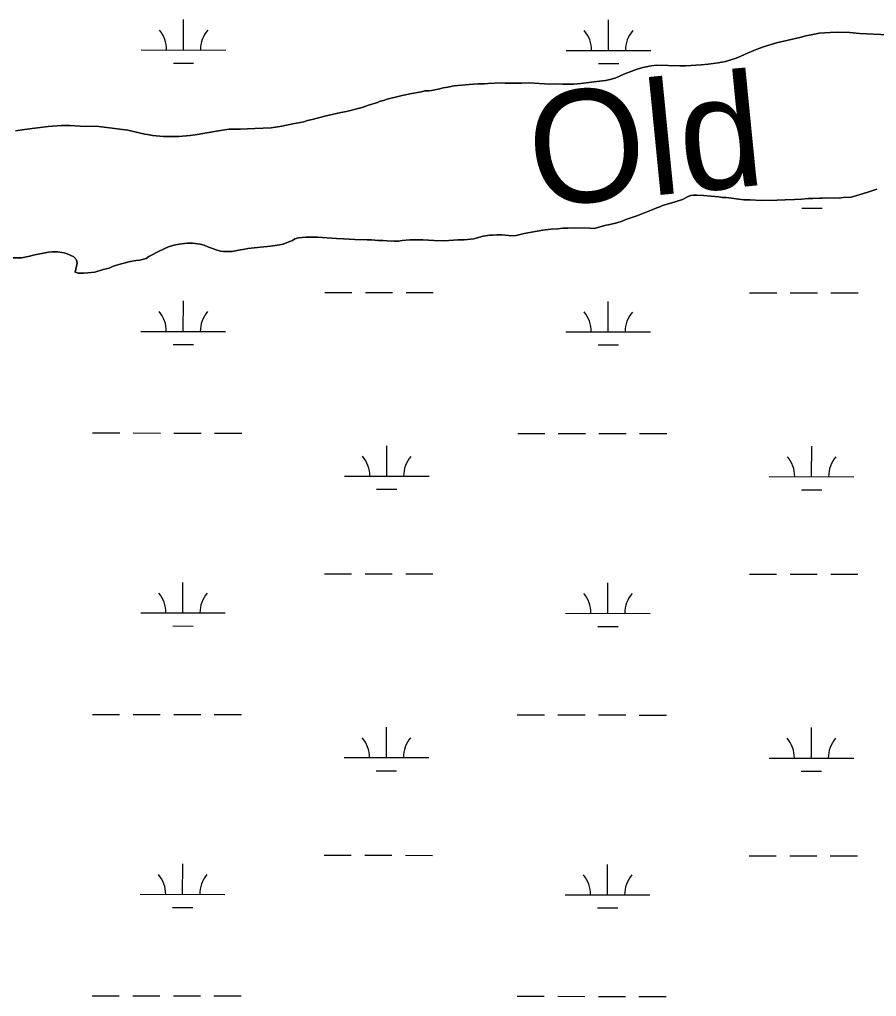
# Model space of a CAD drawing. Extents: x 3148686 to 3186545, y 916144 to 941516.
# Drawn here: x 3163193 to 3164205, y 924460 to 925615 of the extents above; entities that cross this region are included whole.
import ezdxf

# ---------------------------------------------------------------- set-up
doc = ezdxf.new("R2010")
doc.units = 0
for name, color, linetype in [('V-RIVR-IDEN', 7, 'Continuous'), ('V-SITE-VEGE', 7, 'Continuous'), ('V-TOPO-SHOR', 7, 'Continuous'), ('V-WETL-SWMP', 7, 'Continuous')]:
    doc.layers.add(name, color=color, linetype=linetype)

msp = doc.modelspace()

# ---------------------------------------------------------------- linework, layer by layer
at = {"layer": 'V-SITE-VEGE'}
for points in [[(3164218.3, 925596.9), (3164184.6, 925598.8), (3164173.5, 925599.9), (3164159.1, 925600.1), (3164150.1, 925600), (3164137.1, 925599), (3164131.6, 925598), (3164121.4, 925595.7), (3164114.1, 925593.8), (3164086.8, 925587.6), (3164072.5, 925583.4), (3164062.8, 925579.8), (3164049.7, 925574.3), (3164043.8, 925571.5), (3164038.9, 925569.6), (3164026.4, 925565.7), (3164017.7, 925563.8), (3164005.9, 925562.3), (3163997.9, 925561.6), (3163979.4, 925560.6), (3163972.7, 925560.5), (3163945.5, 925561.2), (3163938.6, 925560.5), (3163928.8, 925558.4), (3163922.3, 925556.4), (3163915.8, 925554.1), (3163906.2, 925550.4), (3163896.8, 925546.4), (3163890.3, 925544.1), (3163884.6, 925543.1), (3163877.7, 925542.4), (3163855.5, 925539.6), (3163847, 925538.9), (3163834.2, 925538.7), (3163825.8, 925539), (3163818.5, 925538.9), (3163794.4, 925540.2), (3163785.6, 925539.9)], [(3163785.6, 925539.9), (3163773.7, 925540.1), (3163766.3, 925540), (3163761.5, 925540.2), (3163746.2, 925539.6), (3163741.8, 925539.1), (3163734, 925539), (3163723.7, 925538.3), (3163706, 925536.7), (3163698.4, 925535.1), (3163693, 925534.4), (3163688.9, 925533.2), (3163679.4, 925531.4), (3163676.2, 925530.9), (3163671.4, 925530.7), (3163667.4, 925529.6), (3163653.7, 925527.2), (3163648.7, 925526.3), (3163644.4, 925525.2), (3163641.5, 925524.6), (3163627, 925521), (3163622.5, 925519.6), (3163618.6, 925518.6), (3163615.4, 925517.2), (3163605, 925514.1), (3163597.4, 925511.2), (3163578.9, 925506.5), (3163572.2, 925505.2), (3163553.4, 925501), (3163538.3, 925496.9), (3163532.8, 925495.8), (3163528.3, 925494.2), (3163515.5, 925491.9), (3163502.3, 925489), (3163489.7, 925487.2), (3163470.6, 925486.2), (3163453.1, 925485.6), (3163440.1, 925485.4), (3163432.2, 925484.5), (3163425.4, 925483.1), (3163400, 925478.8), (3163394.1, 925478), (3163380.7, 925477), (3163369.9, 925476.7), (3163362.8, 925476.8), (3163349.6, 925478), (3163343.8, 925479.3), (3163340.7, 925479.7), (3163335.5, 925481), (3163320.5, 925484.3), (3163286.4, 925488.8), (3163264.3, 925489.3), (3163252.1, 925489.8), (3163242.1, 925489.7), (3163226.3, 925488.7), (3163213.9, 925487.3), (3163198.6, 925485.2), (3163187.8, 925483.5)], [(3163635.3, 925353.3), (3163640.4, 925353.2), (3163644.5, 925353.8), (3163653.8, 925354.7), (3163668.8, 925354.7), (3163682.2, 925353.9), (3163694.5, 925353.5), (3163710.5, 925354.8), (3163717.8, 925354.9), (3163729.4, 925356.1), (3163735.9, 925357.9), (3163740.2, 925359.2), (3163748.1, 925360.4), (3163751.1, 925360.3), (3163756.2, 925360.7), (3163762.3, 925360.6), (3163766.1, 925360.3), (3163774.4, 925359.4), (3163779.3, 925360), (3163788.5, 925362.3), (3163797.2, 925364), (3163810.6, 925366.2), (3163820.3, 925367.5), (3163828.3, 925367.8), (3163834.3, 925368.6), (3163840.2, 925368.5), (3163848.3, 925368.8), (3163866.4, 925368.6), (3163871.2, 925368.1), (3163878.5, 925370.2), (3163885.3, 925372), (3163888.3, 925372.5), (3163898.1, 925375), (3163904.6, 925377), (3163908.6, 925378.8), (3163913.5, 925380.5), (3163917, 925381.7), (3163921.9, 925383.1), (3163932.9, 925387.4), (3163938.6, 925389.9), (3163945.3, 925392.7), (3163949, 925393.8), (3163952.2, 925395.2), (3163957.5, 925397), (3163967.1, 925399.7), (3163975.6, 925402.6), (3163982.2, 925405.8), (3163985.4, 925407.2), (3163988.5, 925407.5), (3163992.5, 925407.5), (3164000.6, 925407), (3164018.6, 925405.5), (3164022.7, 925404.9), (3164027.1, 925404.6), (3164033.6, 925403.9), (3164048, 925402.1), (3164055.7, 925402), (3164068.8, 925401.4), (3164087.5, 925401.6), (3164097, 925402.1), (3164108, 925402.3), (3164116.7, 925402.8), (3164124.2, 925403.6), (3164129.5, 925403.7), (3164137.8, 925404.2), (3164140.8, 925404.2), (3164144.1, 925404.5), (3164160.9, 925404.1), (3164165.3, 925404.7), (3164175.1, 925405.3), (3164178.9, 925406.3), (3164184.2, 925408.1), (3164195.8, 925411.4), (3164205.4, 925414.7)], [(3163185.2, 925333.3), (3163195.1, 925333.4), (3163204.7, 925335.3), (3163208.7, 925336.5), (3163226.8, 925340.1), (3163231.1, 925340.4), (3163237.4, 925340.4), (3163245.2, 925339.2), (3163248.9, 925338.2), (3163252.5, 925336.7), (3163256.7, 925334.6), (3163259.9, 925331.2), (3163260.5, 925327.3), (3163258.5, 925316.4), (3163261.8, 925315.5), (3163268.7, 925315.4), (3163273.1, 925315.6), (3163281.6, 925316.7), (3163291.4, 925319.6), (3163298.3, 925321.3), (3163302.6, 925323.1), (3163307.1, 925324.7), (3163321.9, 925328.7), (3163329.8, 925330.3), (3163334.9, 925330.8), (3163342, 925332.7), (3163345.5, 925334.9), (3163349.4, 925336.9), (3163356.1, 925340.7), (3163364.3, 925344.6), (3163368.6, 925346.4), (3163374.9, 925348.3), (3163381.2, 925349.7), (3163390.5, 925351), (3163397, 925350.9), (3163406.1, 925349.7), (3163410.7, 925348.5), (3163415.2, 925346.6), (3163424.9, 925343), (3163430.1, 925341.5), (3163433.7, 925341.1), (3163437.8, 925340.8), (3163443.9, 925341), (3163453.6, 925343.1), (3163458.7, 925343.8), (3163462.2, 925344.6), (3163473.7, 925345.8), (3163477, 925346), (3163485.7, 925346.9), (3163492, 925347.6), (3163499.5, 925348.7), (3163504.2, 925349.7), (3163508.9, 925351.5), (3163515, 925354), (3163517.8, 925355.8), (3163522.1, 925357.2), (3163526.6, 925357.5), (3163530.8, 925358.1), (3163544.6, 925357.9), (3163567.1, 925356.2), (3163575.2, 925356.1), (3163588.6, 925355.3), (3163603.3, 925354.7), (3163608.4, 925354.6), (3163616.1, 925354.1), (3163621.6, 925354.1), (3163627, 925353.6), (3163635.3, 925353.3)]]:
    msp.add_lwpolyline(points, dxfattribs=at)
at = {"layer": 'V-TOPO-SHOR'}
for points in [[(3163187.8, 925483.5), (3163198.6, 925485.2), (3163213.9, 925487.3), (3163226.3, 925488.7), (3163242.1, 925489.7), (3163252.1, 925489.8), (3163264.3, 925489.3), (3163286.4, 925488.8), (3163320.5, 925484.3), (3163335.5, 925481), (3163340.7, 925479.7), (3163343.8, 925479.3), (3163349.6, 925478), (3163362.8, 925476.8), (3163369.9, 925476.7), (3163380.7, 925477), (3163394.1, 925478), (3163400, 925478.8), (3163425.4, 925483.1), (3163432.2, 925484.5), (3163440.1, 925485.4), (3163453.1, 925485.6), (3163470.6, 925486.2), (3163489.7, 925487.2), (3163502.3, 925489), (3163515.5, 925491.9), (3163528.3, 925494.2), (3163532.8, 925495.8), (3163538.3, 925496.9), (3163553.4, 925501), (3163572.2, 925505.2), (3163578.9, 925506.5), (3163597.4, 925511.2), (3163605, 925514.1), (3163615.4, 925517.2), (3163618.6, 925518.6), (3163622.5, 925519.6), (3163627, 925521), (3163641.5, 925524.6), (3163644.4, 925525.2), (3163648.7, 925526.3), (3163653.7, 925527.2), (3163667.4, 925529.6), (3163671.4, 925530.7), (3163676.2, 925530.9), (3163679.4, 925531.4), (3163688.9, 925533.2), (3163693, 925534.4), (3163698.4, 925535.2), (3163706, 925536.7), (3163723.7, 925538.3), (3163734, 925539), (3163741.8, 925539.1), (3163746.2, 925539.6), (3163761.5, 925540.2), (3163766.3, 925540), (3163773.7, 925540.1), (3163785.6, 925539.9), (3163794.4, 925540.2), (3163818.5, 925538.9), (3163825.8, 925539), (3163834.2, 925538.7), (3163847, 925538.9), (3163855.5, 925539.6), (3163877.7, 925542.4), (3163884.6, 925543.1), (3163890.3, 925544.1), (3163896.8, 925546.4), (3163906.2, 925550.4), (3163915.8, 925554.1), (3163922.3, 925556.4), (3163928.8, 925558.4), (3163938.6, 925560.5), (3163945.5, 925561.2), (3163972.7, 925560.5), (3163979.4, 925560.6), (3163997.9, 925561.6), (3164005.9, 925562.3), (3164017.7, 925563.8), (3164026.4, 925565.7), (3164038.9, 925569.6), (3164043.8, 925571.5), (3164049.7, 925574.3), (3164062.8, 925579.8), (3164072.5, 925583.4), (3164086.8, 925587.6), (3164114.1, 925593.8), (3164121.4, 925595.7), (3164131.6, 925598), (3164137.1, 925599), (3164150.1, 925600), (3164159.1, 925600.1), (3164173.5, 925599.9), (3164184.6, 925598.8)], [(3164184.6, 925598.8), (3164218.3, 925596.9)], [(3164205.4, 925414.7), (3164195.8, 925411.4), (3164184.2, 925408.1), (3164178.9, 925406.3), (3164175.1, 925405.3), (3164165.3, 925404.7), (3164160.9, 925404.1), (3164144.1, 925404.5), (3164140.8, 925404.2), (3164137.8, 925404.2), (3164129.5, 925403.7), (3164124.2, 925403.6), (3164116.7, 925402.8), (3164108, 925402.3), (3164097, 925402.1), (3164087.5, 925401.6), (3164068.8, 925401.4), (3164055.7, 925402), (3164048, 925402.1), (3164033.6, 925403.9), (3164027.1, 925404.6), (3164022.7, 925404.9), (3164018.6, 925405.5), (3164000.6, 925407), (3163992.5, 925407.5), (3163988.5, 925407.5), (3163985.4, 925407.2), (3163982.2, 925405.8), (3163975.6, 925402.6), (3163967.1, 925399.7), (3163957.5, 925397), (3163952.2, 925395.2), (3163949, 925393.8), (3163945.3, 925392.7), (3163938.6, 925389.9), (3163932.9, 925387.4), (3163921.9, 925383.1), (3163917, 925381.7), (3163913.5, 925380.5)], [(3163913.5, 925380.5), (3163908.6, 925378.8), (3163904.6, 925377), (3163898.1, 925375), (3163888.3, 925372.5), (3163885.3, 925372), (3163878.5, 925370.2), (3163871.2, 925368.1), (3163866.4, 925368.6), (3163848.3, 925368.8), (3163840.2, 925368.5), (3163834.3, 925368.6), (3163828.3, 925367.8), (3163820.3, 925367.5), (3163810.6, 925366.2), (3163797.2, 925364), (3163788.5, 925362.3), (3163779.3, 925360), (3163774.4, 925359.4), (3163766.1, 925360.3), (3163762.3, 925360.6), (3163756.2, 925360.7), (3163751.1, 925360.3), (3163748.1, 925360.4), (3163740.2, 925359.2), (3163735.9, 925357.9), (3163729.4, 925356.1), (3163717.8, 925354.9), (3163710.5, 925354.8), (3163694.5, 925353.5), (3163682.2, 925353.9), (3163668.8, 925354.7), (3163653.8, 925354.7), (3163644.5, 925353.8), (3163640.4, 925353.2), (3163635.3, 925353.3), (3163627, 925353.6), (3163621.6, 925354.1), (3163616.1, 925354.1), (3163608.4, 925354.6), (3163603.3, 925354.7), (3163588.6, 925355.3), (3163575.2, 925356.1), (3163567.1, 925356.2), (3163544.6, 925357.9), (3163530.8, 925358.1), (3163526.6, 925357.5), (3163522.1, 925357.2), (3163517.8, 925355.8), (3163515, 925354), (3163508.9, 925351.5), (3163504.2, 925349.7), (3163499.5, 925348.7), (3163492, 925347.6), (3163485.7, 925346.9), (3163477, 925346), (3163473.7, 925345.8), (3163462.2, 925344.6), (3163458.7, 925343.8), (3163453.6, 925343.1), (3163443.9, 925341), (3163437.8, 925340.8), (3163433.7, 925341.1), (3163430.1, 925341.5), (3163424.9, 925343), (3163415.2, 925346.6), (3163410.7, 925348.5), (3163406.1, 925349.7), (3163397, 925350.9), (3163390.5, 925351), (3163381.2, 925349.7), (3163374.9, 925348.3), (3163368.6, 925346.4), (3163364.3, 925344.6), (3163356.1, 925340.7), (3163349.4, 925336.9), (3163345.5, 925334.9), (3163342, 925332.7), (3163334.9, 925330.8), (3163329.8, 925330.3), (3163321.9, 925328.7), (3163307.1, 925324.7), (3163302.6, 925323.1), (3163298.3, 925321.3), (3163291.4, 925319.6), (3163281.6, 925316.7), (3163273.1, 925315.6), (3163268.7, 925315.4), (3163261.8, 925315.5), (3163258.5, 925316.4), (3163260.5, 925327.3), (3163259.9, 925331.2), (3163256.7, 925334.6), (3163252.5, 925336.7), (3163248.9, 925338.2), (3163245.2, 925339.2), (3163237.4, 925340.4), (3163231.1, 925340.4), (3163226.8, 925340.1), (3163208.7, 925336.5), (3163204.7, 925335.3)], [(3163204.7, 925335.3), (3163195.1, 925333.4), (3163185.2, 925333.3)]]:
    msp.add_lwpolyline(points, dxfattribs=at)
at = {"layer": 'V-WETL-SWMP'}
for p, q in [((3163386.4, 925579.1), (3163386.4, 925615.1)), ((3163888.3, 925578.6), (3163888.3, 925614.6)), ((3163336.4, 925579.2), (3163436.4, 925579.1)), ((3163838.3, 925578.7), (3163938.3, 925578.6)), ((3163374.3, 925563.7), (3163398.3, 925563.7)), ((3163876.3, 925563.2), (3163900.3, 925563.2)), ((3164116.5, 925392.1), (3164140.5, 925392.1)), ((3163386, 925246.5), (3163386.1, 925282.5)), ((3163553.1, 925292.7), (3163585.1, 925292.7)), ((3163601.1, 925292.7), (3163633.1, 925292.6)), ((3163649.1, 925292.6), (3163681.1, 925292.6)), ((3163887.9, 925245.9), (3163888, 925281.9)), ((3164055, 925292.2), (3164087, 925292.2)), ((3164103, 925292.1), (3164135, 925292.1)), ((3164151, 925292.1), (3164183, 925292.1)), ((3163336, 925246.5), (3163436, 925246.4)), ((3163837.9, 925246), (3163937.9, 925245.9)), ((3163374, 925231), (3163398, 925231)), ((3163875.9, 925230.5), (3163899.9, 925230.5)), ((3163279, 925126.5), (3163311, 925126.5)), ((3163327, 925126.5), (3163359, 925126.4)), ((3163375, 925126.4), (3163407, 925126.4)), ((3163423, 925126.4), (3163455, 925126.3)), ((3163781, 925126), (3163813, 925125.9)), ((3163829, 925125.9), (3163861, 925125.9)), ((3163877, 925125.9), (3163909, 925125.8)), ((3163925, 925125.8), (3163957, 925125.8)), ((3163626.3, 925075.4), (3163626.3, 925111.4)), ((3164128.2, 925074.9), (3164128.3, 925110.9)), ((3163576.3, 925075.4), (3163676.3, 925075.3)), ((3164078.2, 925074.9), (3164178.2, 925074.8)), ((3163614.3, 925060), (3163638.3, 925060)), ((3164116.2, 925059.4), (3164140.2, 925059.4)), ((3163552.8, 924960), (3163584.8, 924960)), ((3163600.8, 924960), (3163632.8, 924960)), ((3163648.8, 924959.9), (3163680.8, 924959.9)), ((3164054.7, 924959.5), (3164086.7, 924959.5)), ((3164102.7, 924959.5), (3164134.7, 924959.4)), ((3164150.7, 924959.4), (3164182.7, 924959.4)), ((3163385.7, 924913.8), (3163385.7, 924949.8)), ((3163887.6, 924913.3), (3163887.6, 924949.3)), ((3163335.7, 924913.8), (3163435.7, 924913.7)), ((3163837.6, 924913.3), (3163937.6, 924913.2)), ((3163373.6, 924898.4), (3163397.6, 924898.3)), ((3163875.6, 924897.8), (3163899.6, 924897.8)), ((3163278.7, 924793.8), (3163310.7, 924793.8)), ((3163326.7, 924793.8), (3163358.7, 924793.7)), ((3163374.7, 924793.7), (3163406.7, 924793.7)), ((3163422.7, 924793.7), (3163454.7, 924793.6)), ((3163780.6, 924793.3), (3163812.6, 924793.3)), ((3163828.6, 924793.3), (3163860.6, 924793.2)), ((3163876.6, 924793.2), (3163908.6, 924793.2)), ((3163924.6, 924793.1), (3163956.6, 924793.1)), ((3163626, 924742.7), (3163626, 924778.7)), ((3164127.9, 924742.2), (3164127.9, 924778.2)), ((3163576, 924742.8), (3163676, 924742.7)), ((3164077.9, 924742.2), (3164177.9, 924742.1)), ((3163613.9, 924727.3), (3163637.9, 924727.3)), ((3164115.8, 924726.8), (3164139.8, 924726.7)), ((3163552.4, 924627.4), (3163584.4, 924627.3)), ((3163600.4, 924627.3), (3163632.4, 924627.3)), ((3163648.4, 924627.3), (3163680.4, 924627.2)), ((3164054.3, 924626.8), (3164086.3, 924626.8)), ((3164102.3, 924626.8), (3164134.3, 924626.8)), ((3164150.3, 924626.7), (3164182.3, 924626.7)), ((3163385.3, 924581.1), (3163385.4, 924617.1)), ((3163887.2, 924580.6), (3163887.3, 924616.6)), ((3163335.3, 924581.2), (3163435.3, 924581.1)), ((3163837.2, 924580.6), (3163937.2, 924580.5)), ((3163373.3, 924565.7), (3163397.3, 924565.7)), ((3163875.2, 924565.2), (3163899.2, 924565.1)), ((3163278.3, 924461.2), (3163310.3, 924461.1)), ((3163326.3, 924461.1), (3163358.3, 924461.1)), ((3163374.3, 924461.1), (3163406.3, 924461)), ((3163422.3, 924461), (3163454.3, 924461)), ((3163780.3, 924460.6), (3163812.3, 924460.6)), ((3163828.3, 924460.6), (3163860.3, 924460.5)), ((3163876.3, 924460.5), (3163908.3, 924460.5)), ((3163924.3, 924460.5), (3163956.3, 924460.4))]:
    msp.add_line(p, q, dxfattribs=at)
for points in [[(3163362.8, 925476.8), (3163369.9, 925476.7), (3163380.7, 925477), (3163394.1, 925478), (3163400, 925478.8), (3163425.4, 925483.1), (3163432.2, 925484.5), (3163440.1, 925485.4), (3163453.1, 925485.6), (3163470.6, 925486.2), (3163489.7, 925487.2), (3163502.3, 925489), (3163515.5, 925491.9), (3163528.3, 925494.2), (3163532.8, 925495.8), (3163538.3, 925496.9), (3163553.4, 925501), (3163572.2, 925505.2), (3163578.9, 925506.5), (3163597.4, 925511.2), (3163605, 925514.1), (3163615.4, 925517.2), (3163618.6, 925518.6), (3163622.5, 925519.6), (3163627, 925520.9), (3163641.5, 925524.6), (3163644.4, 925525.2), (3163648.7, 925526.3), (3163653.7, 925527.2), (3163667.4, 925529.6), (3163671.4, 925530.7), (3163676.2, 925530.9), (3163679.4, 925531.4), (3163688.9, 925533.2), (3163693, 925534.4), (3163698.4, 925535.2), (3163706, 925536.7), (3163723.7, 925538.3), (3163734, 925539), (3163741.8, 925539.1), (3163746.2, 925539.6), (3163761.5, 925540.2), (3163766.3, 925540), (3163773.7, 925540.1), (3163785.6, 925539.9), (3163794.4, 925540.2), (3163818.5, 925538.9), (3163825.8, 925539), (3163834.2, 925538.7), (3163847, 925538.9), (3163855.5, 925539.6), (3163877.7, 925542.4), (3163884.6, 925543.1), (3163890.3, 925544.1), (3163896.8, 925546.4), (3163906.2, 925550.4), (3163915.8, 925554.1), (3163922.3, 925556.4), (3163928.8, 925558.4), (3163938.6, 925560.5), (3163945.5, 925561.2), (3163972.7, 925560.5), (3163979.4, 925560.6), (3163997.9, 925561.6), (3164005.9, 925562.3), (3164017.7, 925563.8), (3164026.4, 925565.7), (3164038.9, 925569.6), (3164043.8, 925571.5), (3164049.7, 925574.3), (3164062.8, 925579.8), (3164072.5, 925583.4), (3164086.8, 925587.6), (3164114.1, 925593.8), (3164121.4, 925595.7), (3164131.6, 925598), (3164137.1, 925599), (3164150.1, 925600), (3164159.1, 925600.1), (3164173.5, 925599.9), (3164184.6, 925598.8), (3164218.3, 925596.9)], [(3163187.8, 925483.5), (3163198.6, 925485.2), (3163213.9, 925487.3), (3163226.3, 925488.7), (3163242.1, 925489.7), (3163252.1, 925489.8), (3163264.3, 925489.3), (3163286.4, 925488.8), (3163320.5, 925484.3), (3163335.4, 925481), (3163340.7, 925479.7), (3163343.8, 925479.3), (3163349.6, 925478), (3163362.8, 925476.8)], [(3164205.4, 925414.7), (3164195.8, 925411.4), (3164184.2, 925408.1), (3164178.9, 925406.3), (3164175.1, 925405.3), (3164165.3, 925404.7), (3164160.9, 925404.1), (3164144.1, 925404.5), (3164140.8, 925404.2), (3164137.8, 925404.2), (3164129.5, 925403.7), (3164124.2, 925403.6)], [(3164124.2, 925403.6), (3164116.7, 925402.8), (3164108, 925402.3), (3164097, 925402.1), (3164087.5, 925401.6), (3164068.8, 925401.4), (3164055.7, 925402), (3164048, 925402.1), (3164033.6, 925403.9), (3164027.1, 925404.6), (3164022.7, 925404.9), (3164018.6, 925405.5), (3164000.6, 925407), (3163992.5, 925407.5), (3163988.5, 925407.5), (3163985.4, 925407.2), (3163982.2, 925405.8), (3163975.6, 925402.6), (3163967.1, 925399.7), (3163957.5, 925397), (3163952.2, 925395.2), (3163949, 925393.8), (3163945.3, 925392.7), (3163938.6, 925389.9), (3163932.9, 925387.4), (3163921.9, 925383.1), (3163917, 925381.7), (3163913.5, 925380.5), (3163908.6, 925378.8), (3163904.6, 925377), (3163898.1, 925375), (3163888.3, 925372.5), (3163885.3, 925372), (3163878.5, 925370.2), (3163871.2, 925368.1), (3163866.4, 925368.6), (3163848.3, 925368.8), (3163840.2, 925368.5), (3163834.3, 925368.6), (3163828.3, 925367.8), (3163820.3, 925367.5), (3163810.6, 925366.2), (3163797.2, 925364), (3163788.5, 925362.3), (3163779.3, 925360), (3163774.4, 925359.4), (3163766.1, 925360.3), (3163762.3, 925360.6), (3163756.2, 925360.7), (3163751.1, 925360.3), (3163748.1, 925360.4), (3163740.2, 925359.2), (3163735.9, 925357.9), (3163729.4, 925356.1), (3163717.8, 925354.9), (3163710.5, 925354.8), (3163694.5, 925353.5), (3163682.2, 925353.9), (3163668.8, 925354.7), (3163653.8, 925354.7), (3163644.5, 925353.8), (3163640.4, 925353.2), (3163635.3, 925353.3), (3163627, 925353.6), (3163621.6, 925354.1), (3163616.1, 925354.1), (3163608.4, 925354.6), (3163603.3, 925354.7), (3163588.6, 925355.3), (3163575.2, 925356.1), (3163567.1, 925356.2), (3163544.6, 925357.9), (3163530.8, 925358.1), (3163526.6, 925357.5), (3163522.1, 925357.2), (3163517.8, 925355.8), (3163515, 925354), (3163508.9, 925351.5), (3163504.2, 925349.7), (3163499.5, 925348.7), (3163492, 925347.6), (3163485.7, 925346.9), (3163477, 925346), (3163473.7, 925345.8), (3163462.2, 925344.6), (3163458.7, 925343.8), (3163453.6, 925343.1), (3163443.9, 925341), (3163437.8, 925340.8), (3163433.7, 925341.1), (3163430.1, 925341.5), (3163424.9, 925343), (3163415.2, 925346.6), (3163410.7, 925348.5), (3163406.1, 925349.7), (3163397, 925350.9), (3163390.5, 925351), (3163381.2, 925349.7), (3163374.9, 925348.3), (3163368.6, 925346.4), (3163364.3, 925344.6)], [(3163364.3, 925344.6), (3163356.1, 925340.7), (3163349.4, 925336.9), (3163345.5, 925334.9), (3163342, 925332.7), (3163334.9, 925330.8), (3163329.8, 925330.3), (3163321.9, 925328.7), (3163307.1, 925324.7), (3163302.6, 925323.1), (3163298.3, 925321.3), (3163291.4, 925319.6), (3163281.6, 925316.7), (3163273.1, 925315.6), (3163268.7, 925315.4), (3163261.8, 925315.5), (3163258.5, 925316.4), (3163260.5, 925327.3), (3163259.9, 925331.2), (3163256.7, 925334.6), (3163252.5, 925336.7), (3163248.9, 925338.2), (3163245.2, 925339.2), (3163237.4, 925340.4), (3163231.1, 925340.4), (3163226.8, 925340.1), (3163208.7, 925336.5), (3163204.7, 925335.3), (3163195.1, 925333.4), (3163185.2, 925333.3)]]:
    msp.add_lwpolyline(points, dxfattribs=at)
for centre, start, end in [((3163331.1, 925579.7), 359.1678, 40.7115), ((3163441.6, 925579.6), 139.1678, 180.7115), ((3163833, 925579.1), 359.1678, 40.7115), ((3163943.5, 925579), 139.1678, 180.7115), ((3163330.8, 925247), 359.1678, 40.7115), ((3163441.3, 925246.9), 139.1678, 180.7115), ((3163832.7, 925246.5), 359.1678, 40.7115), ((3163943.2, 925246.4), 139.1678, 180.7115), ((3163571.1, 925075.9), 359.1678, 40.7115), ((3163681.5, 925075.8), 139.1678, 180.7115), ((3164073, 925075.4), 359.1678, 40.7115), ((3164183.5, 925075.3), 139.1678, 180.7115), ((3163330.4, 924914.3), 359.1678, 40.7115), ((3163440.9, 924914.2), 139.1678, 180.7115), ((3163832.3, 924913.8), 359.1678, 40.7115), ((3163942.8, 924913.7), 139.1678, 180.7115), ((3163570.7, 924743.3), 359.1678, 40.7115), ((3163681.2, 924743.1), 139.1678, 180.7115), ((3164072.6, 924742.7), 359.1678, 40.7115), ((3164183.1, 924742.6), 139.1678, 180.7115), ((3163330.1, 924581.6), 359.1678, 40.7115), ((3163440.6, 924581.5), 139.1678, 180.7115), ((3163832, 924581.1), 359.1678, 40.7115), ((3163942.5, 924581), 139.1678, 180.7115)]:
    msp.add_arc(centre, 35.2, start, end, dxfattribs=at)

# ---------------------------------------------------------------- texts
at = {"layer": 'V-RIVR-IDEN'}
msp.add_text('Old', height=133, rotation=5.656, dxfattribs=at).set_placement((3163800.2, 925393))

doc.saveas('drawing.dxf')
